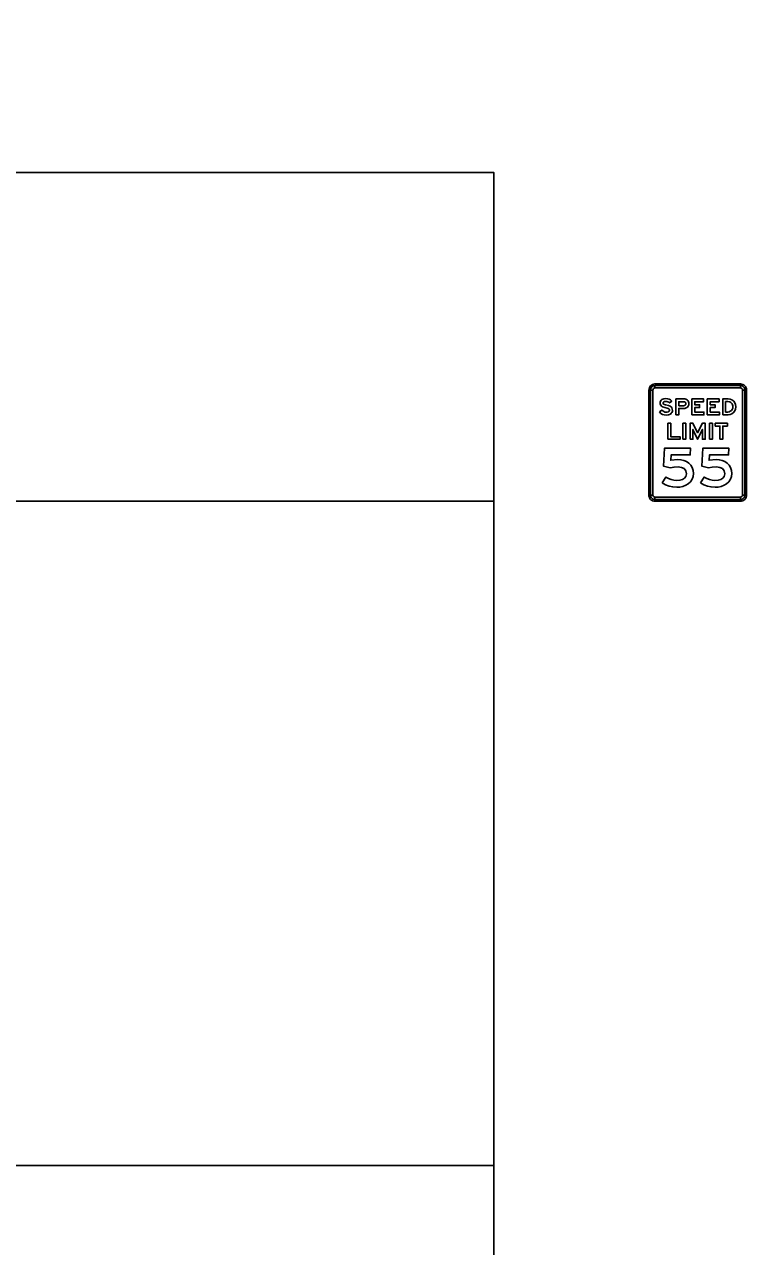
# Model space of a CAD drawing. Extents: x 1001568 to 1002149, y 1840825 to 1841423.
# Drawn here: x 1001970.12 to 1001988.61, y 1841079.4 to 1841110.67 of the extents above; entities that cross this region are included whole.
import ezdxf

# ---------------------------------------------------------------- set-up
doc = ezdxf.new("R2010")
doc.units = 0
doc.layers.add('R_No Plot', color=7, linetype='Continuous')
doc.layers.add('SIGNS', color=7, linetype='Continuous')

msp = doc.modelspace()

# ---------------------------------------------------------------- linework, layer by layer
at = {"layer": 'R_No Plot'}
for p, q in [((1001890.65, 1841098.469), (1001982.133, 1841098.469)), ((1001890.65, 1841081.469), (1001982.133, 1841081.469))]:
    msp.add_line(p, q, dxfattribs=at)
msp.add_lwpolyline([(1001886.411, 1841110.667), (1001964.232, 1841110.667), (1001964.232, 1841107.694), (1001968.454, 1841107.694), (1001968.454, 1841106.882), (1001982.133, 1841106.882), (1001982.133, 1841048.127), (1001886.411, 1841048.127)], close=True, dxfattribs=at)
at = {"layer": 'SIGNS'}
for p, q in [((1001986.105, 1841101.313), (1001986.105, 1841098.625)), ((1001986.147, 1841101.313), (1001986.209, 1841101.313)), ((1001988.449, 1841101.469), (1001986.261, 1841101.469)), ((1001986.261, 1841101.365), (1001986.261, 1841101.427)), ((1001988.449, 1841101.427), (1001988.449, 1841101.365)), ((1001988.501, 1841101.313), (1001988.563, 1841101.313)), ((1001988.605, 1841098.625), (1001988.605, 1841101.313)), ((1001986.209, 1841098.625), (1001986.147, 1841098.625)), ((1001986.261, 1841098.511), (1001986.261, 1841098.573)), ((1001986.261, 1841098.469), (1001988.449, 1841098.469)), ((1001988.449, 1841098.573), (1001988.449, 1841098.511)), ((1001988.563, 1841098.625), (1001988.501, 1841098.625))]:
    msp.add_line(p, q, dxfattribs=at)
for points in [[(1001986.147, 1841101.313), (1001986.147, 1841098.625), (1001986.209, 1841098.625), (1001986.209, 1841101.313), (1001986.147, 1841101.313), (1001986.147, 1841101.313)], [(1001988.449, 1841101.427), (1001986.261, 1841101.427), (1001986.261, 1841101.365), (1001988.449, 1841101.365), (1001988.449, 1841101.427), (1001988.449, 1841101.427)], [(1001988.563, 1841098.625), (1001988.563, 1841101.313), (1001988.501, 1841101.313), (1001988.501, 1841098.625), (1001988.563, 1841098.625), (1001988.563, 1841098.625)], [(1001986.376, 1841100.751), (1001986.411, 1841100.715), (1001986.452, 1841100.69), (1001986.497, 1841100.674), (1001986.547, 1841100.669), (1001986.604, 1841100.677), (1001986.655, 1841100.699), (1001986.679, 1841100.718), (1001986.696, 1841100.74), (1001986.706, 1841100.764), (1001986.709, 1841100.792), (1001986.705, 1841100.827), (1001986.694, 1841100.856), (1001986.674, 1841100.88), (1001986.647, 1841100.9), (1001986.606, 1841100.915), (1001986.53, 1841100.934), (1001986.503, 1841100.943), (1001986.483, 1841100.953), (1001986.472, 1841100.965), (1001986.468, 1841100.979), (1001986.472, 1841100.997), (1001986.485, 1841101.011), (1001986.507, 1841101.019), (1001986.537, 1841101.021), (1001986.565, 1841101.019), (1001986.591, 1841101.011), (1001986.614, 1841100.999), (1001986.635, 1841100.981), (1001986.691, 1841101.03), (1001986.658, 1841101.058), (1001986.622, 1841101.078), (1001986.583, 1841101.09), (1001986.54, 1841101.094), (1001986.485, 1841101.087), (1001986.44, 1841101.067), (1001986.42, 1841101.05), (1001986.405, 1841101.03), (1001986.397, 1841101.006), (1001986.394, 1841100.98), (1001986.398, 1841100.95), (1001986.409, 1841100.924), (1001986.429, 1841100.902), (1001986.456, 1841100.885), (1001986.573, 1841100.851), (1001986.6, 1841100.842), (1001986.62, 1841100.83), (1001986.631, 1841100.816), (1001986.635, 1841100.801), (1001986.633, 1841100.787), (1001986.627, 1841100.776), (1001986.617, 1841100.766), (1001986.603, 1841100.757), (1001986.576, 1841100.749), (1001986.545, 1841100.746), (1001986.513, 1841100.749), (1001986.484, 1841100.759), (1001986.458, 1841100.776), (1001986.435, 1841100.799)], [(1001987.205, 1841100.677), (1001987.514, 1841100.677), (1001987.514, 1841100.75), (1001987.28, 1841100.75), (1001987.28, 1841100.862), (1001987.404, 1841100.862), (1001987.404, 1841100.934), (1001987.28, 1841100.934), (1001987.28, 1841101.014), (1001987.507, 1841101.014), (1001987.507, 1841101.086), (1001987.205, 1841101.086)], [(1001987.601, 1841100.677), (1001987.91, 1841100.677), (1001987.91, 1841100.75), (1001987.676, 1841100.75), (1001987.676, 1841100.862), (1001987.8, 1841100.862), (1001987.8, 1841100.934), (1001987.676, 1841100.934), (1001987.676, 1841101.014), (1001987.903, 1841101.014), (1001987.903, 1841101.086), (1001987.601, 1841101.086)], [(1001986.592, 1841100.052), (1001986.902, 1841100.052), (1001986.902, 1841100.115), (1001986.666, 1841100.115), (1001986.666, 1841100.461), (1001986.592, 1841100.461)], [(1001986.976, 1841100.052), (1001987.05, 1841100.052), (1001987.05, 1841100.461), (1001986.976, 1841100.461)], [(1001987.159, 1841100.052), (1001987.231, 1841100.052), (1001987.231, 1841100.304), (1001987.352, 1841100.052), (1001987.474, 1841100.304), (1001987.474, 1841100.052), (1001987.547, 1841100.052), (1001987.547, 1841100.461), (1001987.474, 1841100.461), (1001987.352, 1841100.22), (1001987.23, 1841100.461), (1001987.159, 1841100.461)], [(1001987.659, 1841100.052), (1001987.733, 1841100.052), (1001987.733, 1841100.461), (1001987.659, 1841100.461)], [(1001987.923, 1841100.052), (1001987.995, 1841100.052), (1001987.995, 1841100.392), (1001988.114, 1841100.392), (1001988.114, 1841100.461), (1001987.805, 1841100.461), (1001987.805, 1841100.392), (1001987.923, 1841100.392)], [(1001986.445, 1841098.936), (1001986.532, 1841098.887), (1001986.624, 1841098.852), (1001986.718, 1841098.832), (1001986.817, 1841098.825), (1001986.901, 1841098.83), (1001986.978, 1841098.847), (1001987.048, 1841098.874), (1001987.112, 1841098.913), (1001987.171, 1841098.966), (1001987.212, 1841099.029), (1001987.237, 1841099.099), (1001987.246, 1841099.18), (1001987.238, 1841099.257), (1001987.215, 1841099.327), (1001987.177, 1841099.388), (1001987.125, 1841099.443), (1001987.064, 1841099.484), (1001986.998, 1841099.513), (1001986.925, 1841099.53), (1001986.845, 1841099.536), (1001986.663, 1841099.517), (1001986.674, 1841099.652), (1001987.164, 1841099.652), (1001987.167, 1841099.825), (1001986.508, 1841099.825), (1001986.476, 1841099.368), (1001986.653, 1841099.323), (1001986.748, 1841099.339), (1001986.852, 1841099.344), (1001986.937, 1841099.333), (1001987.004, 1841099.303), (1001987.052, 1841099.245), (1001987.069, 1841099.167), (1001987.05, 1841099.099), (1001987.015, 1841099.055), (1001986.965, 1841099.023), (1001986.898, 1841099.004), (1001986.815, 1841098.998), (1001986.744, 1841099.003), (1001986.675, 1841099.02), (1001986.606, 1841099.047), (1001986.539, 1841099.086)], [(1001987.426, 1841098.936), (1001987.513, 1841098.887), (1001987.605, 1841098.852), (1001987.699, 1841098.832), (1001987.798, 1841098.825), (1001987.882, 1841098.83), (1001987.959, 1841098.847), (1001988.029, 1841098.874), (1001988.093, 1841098.913), (1001988.152, 1841098.966), (1001988.193, 1841099.029), (1001988.218, 1841099.099), (1001988.227, 1841099.18), (1001988.219, 1841099.257), (1001988.196, 1841099.327), (1001988.158, 1841099.388), (1001988.106, 1841099.443), (1001988.045, 1841099.484), (1001987.979, 1841099.513), (1001987.906, 1841099.53), (1001987.826, 1841099.536), (1001987.644, 1841099.517), (1001987.655, 1841099.652), (1001988.145, 1841099.652), (1001988.148, 1841099.825), (1001987.489, 1841099.825), (1001987.457, 1841099.368), (1001987.634, 1841099.323), (1001987.729, 1841099.339), (1001987.833, 1841099.344), (1001987.918, 1841099.333), (1001987.985, 1841099.303), (1001988.033, 1841099.245), (1001988.05, 1841099.167), (1001988.031, 1841099.099), (1001987.996, 1841099.055), (1001987.946, 1841099.023), (1001987.879, 1841099.004), (1001987.796, 1841098.998), (1001987.725, 1841099.003), (1001987.656, 1841099.02), (1001987.587, 1841099.047), (1001987.52, 1841099.086)], [(1001986.261, 1841098.511), (1001988.449, 1841098.511), (1001988.449, 1841098.573), (1001986.261, 1841098.573), (1001986.261, 1841098.511), (1001986.261, 1841098.511)]]:
    msp.add_lwpolyline(points, close=True, dxfattribs=at)
for points in [[(1001986.797, 1841100.677), (1001986.869, 1841100.677), (1001986.869, 1841100.841), (1001986.988, 1841100.841), (1001987.028, 1841100.844), (1001987.063, 1841100.856), (1001987.091, 1841100.875), (1001987.112, 1841100.902), (1001987.126, 1841100.932), (1001987.13, 1841100.963), (1001987.128, 1841100.989), (1001987.121, 1841101.012), (1001987.109, 1841101.033), (1001987.092, 1841101.052), (1001987.071, 1841101.067), (1001987.049, 1841101.077), (1001987.024, 1841101.084), (1001986.997, 1841101.086), (1001986.797, 1841101.086), (1001986.797, 1841100.677)], [(1001986.869, 1841100.91), (1001986.869, 1841101.014), (1001986.99, 1841101.014), (1001987.014, 1841101.011), (1001987.034, 1841101.001), (1001987.048, 1841100.984), (1001987.053, 1841100.961), (1001987.049, 1841100.94), (1001987.035, 1841100.924), (1001987.016, 1841100.913), (1001986.994, 1841100.91), (1001986.869, 1841100.91)], [(1001987.997, 1841100.677), (1001988.131, 1841100.677), (1001988.182, 1841100.684), (1001988.23, 1841100.703), (1001988.274, 1841100.736), (1001988.306, 1841100.776), (1001988.324, 1841100.826), (1001988.331, 1841100.883), (1001988.325, 1841100.94), (1001988.306, 1841100.989), (1001988.275, 1841101.029), (1001988.231, 1841101.06), (1001988.184, 1841101.08), (1001988.136, 1841101.086), (1001987.997, 1841101.086), (1001987.997, 1841100.677)], [(1001988.069, 1841100.75), (1001988.069, 1841101.016), (1001988.128, 1841101.016), (1001988.156, 1841101.014), (1001988.18, 1841101.007), (1001988.202, 1841100.995), (1001988.221, 1841100.978), (1001988.235, 1841100.959), (1001988.245, 1841100.937), (1001988.251, 1841100.912), (1001988.253, 1841100.885), (1001988.25, 1841100.847), (1001988.239, 1841100.817), (1001988.219, 1841100.791), (1001988.189, 1841100.768), (1001988.157, 1841100.755), (1001988.128, 1841100.75), (1001988.069, 1841100.75)]]:
    msp.add_lwpolyline(points, dxfattribs=at)
for centre, radius, start, end in [((1001986.261, 1841101.313), 0.156, 90.0002, 179.9998), ((1001986.261, 1841101.313), 0.115, 90.0002, 179.9998), ((1001986.261, 1841101.313), 0.0521, 90.0002, 179.9998), ((1001988.449, 1841101.313), 0.156, 0, 90.0002), ((1001988.449, 1841101.313), 0.115, 0, 90.0002), ((1001988.449, 1841101.313), 0.0521, 0, 90.0002), ((1001986.261, 1841098.625), 0.156, 179.9998, 270.0001), ((1001986.261, 1841098.625), 0.115, 179.9998, 270.0001), ((1001986.261, 1841098.625), 0.0521, 179.9998, 270.0001), ((1001988.449, 1841098.625), 0.156, 270.0001, 0.0003), ((1001988.449, 1841098.625), 0.115, 270.0001, 0.0003), ((1001988.449, 1841098.625), 0.0521, 270.0001, 0.0003)]:
    msp.add_arc(centre, radius, start, end, dxfattribs=at)

doc.saveas('drawing.dxf')
